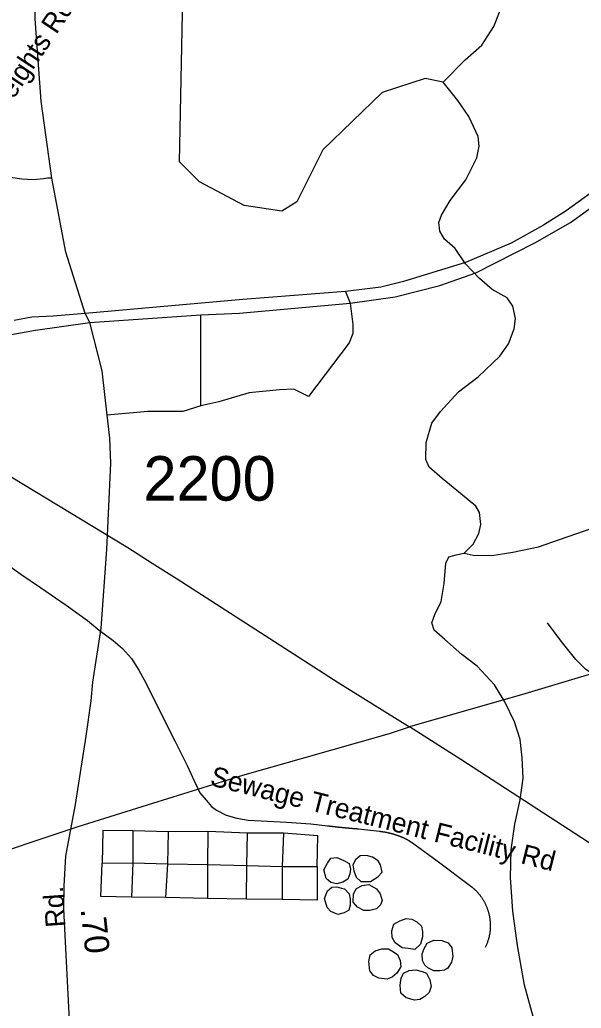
# Model space of a CAD drawing. Extents: x 1268485 to 1426702, y 514839 to 616766.
# Drawn here: x 1362433 to 1364296, y 542110 to 545390 of the extents above; entities that cross this region are included whole.
import ezdxf

# ---------------------------------------------------------------- set-up
doc = ezdxf.new("R2010")
doc.units = 0
for name, color, linetype in [('Old_Level_10', 7, 'Continuous'), ('Old_Level_11', 7, 'Continuous'), ('Old_Level_17', 7, 'Continuous'), ('Old_Level_31', 7, 'Continuous'), ('Old_Level_32', 7, 'Continuous'), ('Old_Level_35', 7, 'Continuous'), ('Old_Level_50', 7, 'Continuous'), ('Old_Level_56', 7, 'Continuous'), ('Old_Level_59', 7, 'Continuous'), ('Old_Level_62', 7, 'Continuous'), ('Old_Level_8', 7, 'Continuous')]:
    doc.layers.add(name, color=color, linetype=linetype)

msp = doc.modelspace()

# ---------------------------------------------------------------- linework, layer by layer
at = {"layer": 'Old_Level_31'}
msp.add_line((1363930.952, 544559.891), (1363930.952, 544559.891), dxfattribs=at)
at = {"layer": 'Old_Level_32'}
msp.add_line((1362665.63, 544384.655), (1362649.424, 544415.435), dxfattribs=at)
for points in [[(1365225.443, 546563.852), (1365236.883, 546483.721), (1365227.08, 546238.258), (1365202.565, 546076.361), (1365153.537, 545912.829), (1365099.605, 545770.557), (1364993.867, 545594.876), (1364843.824, 545383.505), (1364643.672, 545134.073), (1364545.273, 545014.389), (1364471.473, 544937.21), (1364377.547, 544851.084), (1364245.604, 544756.008), (1364170.686, 544707.911), (1364063.342, 544648.628), (1363912.389, 544583.754), (1363706.646, 544521.116), (1363630.61, 544502.1), (1363513.203, 544487.56), (1363173.279, 544461.834), (1362649.424, 544415.435)], [(1362665.63, 544384.655), (1363033.508, 544410.381), (1363162.097, 544415.974), (1363528.856, 544449.53), (1363678.692, 544470.782), (1363826.29, 544507.693), (1363945.934, 544550.197), (1364142.409, 544649.007), (1364260.139, 544716.859), (1364416.684, 544829.831), (1364508.373, 544920.432), (1364557.425, 544972.919), (1364877.213, 545357.188), (1364979.313, 545502.525), (1365098.615, 545697.128), (1365199.941, 545937.52), (1365248.969, 546107.593), (1365266.946, 546236.783), (1365271.851, 546442.671), (1365271.851, 546564.33)], [(1362649.424, 544415.435), (1362585.124, 544618.427), (1362538.799, 544864.396), (1362503.53, 545119.328), (1362483.845, 545392.867), (1362483.537, 545613.503)], [(1362649.424, 544415.435), (1362542.969, 544405.679), (1362472.782, 544402.626), (1362414.042, 544391.366)], [(1362403.978, 544345.506), (1362484.487, 544360.047), (1362665.63, 544384.655)], [(1362600.778, 542004.414), (1362578.415, 542438.404), (1362579.533, 542515.583), (1362585.276, 542614.181), (1362617.242, 542785.931), (1362652.645, 543012.163), (1362669.441, 543130.14), (1362675.341, 543191.84), (1362703.287, 543370.471), (1362721.539, 543631.882), (1362734.957, 543918.227), (1362731.602, 544000.997), (1362722.657, 544078.176), (1362705.884, 544224.704), (1362665.63, 544384.655)]]:
    msp.add_lwpolyline(points, dxfattribs=at)
at = {"layer": 'Old_Level_35'}
for p, q in [((1363513.203, 544487.56), (1363528.856, 544449.53)), ((1363033.508, 544108.377), (1363033.508, 544410.381)), ((1363556.575, 542705.045), (1363626.497, 542696.996))]:
    msp.add_line(p, q, dxfattribs=at)
for points in [[(1362538.799, 544864.396), (1362524.958, 544863.679), (1362511.219, 544862.243), (1362477.385, 544859.065), (1362439.758, 544860.86), (1362402.131, 544866.396), (1362356.097, 544876.494), (1362312.011, 544887.516), (1362269.77, 544895.821), (1362232.143, 544903.1), (1362184.263, 544911.456)], [(1363528.856, 544449.53), (1363537.802, 544379.062), (1363537.802, 544348.862), (1363525.503, 544317.543), (1363391.322, 544139.696)], [(1363391.322, 544139.696), (1363342.123, 544164.303), (1363295.159, 544162.067), (1363193.406, 544151.999), (1363092.771, 544121.799), (1363033.508, 544108.377)], [(1363033.508, 544108.377), (1362974.245, 544089.362), (1362857.956, 544089.362), (1362722.657, 544078.176)], [(1362400.491, 543575.081), (1362436.17, 543550.32), (1362501.582, 543505.414), (1362586.371, 543447.538), (1362656.909, 543395.865), (1362695.868, 543363.774)], [(1364355.868, 543203.731), (1364309.628, 543235.309), (1364278.153, 543267.4), (1364229.761, 543327.275), (1364183.521, 543388.739)], [(1362695.868, 543363.774), (1362742.723, 543330.146), (1362773.276, 543303.335), (1362803.213, 543270.116), (1362828.025, 543231.567), (1362845.967, 543199.271), (1362866.472, 543158.21), (1362905.534, 543080.136), (1362948.39, 542994.578), (1362988.17, 542915.325), (1363012.469, 542861.602), (1363030.513, 542824.231), (1363057.478, 542792.499), (1363069.371, 542779.273), (1363085.878, 542767.329), (1363117.968, 542750.669), (1363153.237, 542740.416), (1363191.172, 542733.803), (1363233.412, 542731.701), (1363317.381, 542726.575), (1363398.274, 542721.294), (1363453.843, 542715.143)], [(1363453.843, 542715.143), (1363454.869, 542714.99), (1363455.894, 542714.887), (1363457.022, 542714.733), (1363458.047, 542714.63), (1363458.97, 542714.477), (1363460.098, 542714.374), (1363461.123, 542714.272), (1363462.148, 542714.118), (1363463.173, 542714.015), (1363464.301, 542713.862), (1363465.224, 542713.759), (1363466.249, 542713.605), (1363467.377, 542713.503), (1363468.402, 542713.452), (1363469.325, 542713.297), (1363470.35, 542713.195), (1363471.478, 542713.042), (1363472.503, 542712.939), (1363473.528, 542712.836), (1363474.656, 542712.682), (1363475.579, 542712.631), (1363476.604, 542712.477), (1363477.63, 542712.375), (1363478.757, 542712.272), (1363479.783, 542712.119), (1363480.705, 542712.016), (1363481.833, 542711.914), (1363482.858, 542711.811), (1363483.884, 542711.709), (1363485.011, 542711.555), (1363486.037, 542711.504), (1363486.959, 542711.401), (1363487.985, 542711.247), (1363489.112, 542711.144), (1363490.138, 542711.042), (1363491.163, 542710.939), (1363492.291, 542710.837), (1363493.213, 542710.683), (1363494.239, 542710.632), (1363495.264, 542710.478), (1363496.392, 542710.376), (1363497.417, 542710.324), (1363498.34, 542710.171), (1363499.468, 542710.068), (1363500.493, 542710.017), (1363501.518, 542709.863), (1363502.646, 542709.761), (1363503.671, 542709.709), (1363504.594, 542709.556), (1363505.619, 542709.453), (1363506.747, 542709.351), (1363507.772, 542709.248), (1363508.797, 542709.196), (1363509.925, 542709.043), (1363510.848, 542708.941), (1363511.873, 542708.889), (1363513.001, 542708.735), (1363514.026, 542708.684), (1363515.052, 542708.581), (1363516.077, 542708.479), (1363517.102, 542708.376), (1363518.127, 542708.325), (1363519.153, 542708.171), (1363520.28, 542708.069), (1363521.203, 542708.018), (1363522.228, 542707.864), (1363523.356, 542707.813), (1363524.381, 542707.71), (1363525.407, 542707.608), (1363526.534, 542707.556), (1363527.457, 542707.453), (1363528.482, 542707.351), (1363529.508, 542707.248), (1363530.635, 542707.198), (1363531.661, 542707.043), (1363532.583, 542706.993), (1363533.711, 542706.89), (1363534.737, 542706.838), (1363535.762, 542706.736), (1363536.89, 542706.633), (1363537.915, 542706.582), (1363538.838, 542706.428), (1363539.965, 542706.377), (1363540.991, 542706.326), (1363542.016, 542706.172), (1363543.144, 542706.121), (1363544.169, 542706.07), (1363545.092, 542705.916), (1363546.117, 542705.865), (1363547.245, 542705.813), (1363548.27, 542705.711), (1363549.295, 542705.608), (1363550.423, 542705.557), (1363551.346, 542705.455), (1363552.371, 542705.352), (1363553.499, 542705.3), (1363554.524, 542705.198), (1363555.549, 542705.147), (1363556.575, 542705.045)], [(1363626.497, 542696.996), (1363627.01, 542696.945), (1363627.42, 542696.945), (1363627.83, 542696.893), (1363628.24, 542696.791), (1363628.753, 542696.74), (1363629.266, 542696.74), (1363629.676, 542696.688), (1363630.086, 542696.637), (1363630.496, 542696.586), (1363631.008, 542696.483), (1363631.419, 542696.432), (1363631.829, 542696.381), (1363632.239, 542696.381), (1363632.751, 542696.33), (1363633.264, 542696.227), (1363633.674, 542696.176), (1363634.084, 542696.125), (1363634.494, 542696.073), (1363635.007, 542696.022), (1363635.417, 542695.92), (1363635.827, 542695.868), (1363636.237, 542695.817), (1363636.75, 542695.765), (1363637.16, 542695.663), (1363637.673, 542695.612), (1363638.083, 542695.56), (1363638.493, 542695.51), (1363639.005, 542695.458), (1363639.416, 542695.305), (1363639.826, 542695.253), (1363640.236, 542695.202), (1363640.748, 542695.15), (1363641.159, 542695.048), (1363641.671, 542694.997), (1363641.979, 542694.945), (1363642.491, 542694.792), (1363642.901, 542694.74), (1363643.414, 542694.689), (1363643.722, 542694.638), (1363644.234, 542694.587), (1363644.747, 542694.433), (1363645.157, 542694.382), (1363645.67, 542694.33), (1363645.977, 542694.177), (1363646.49, 542694.125), (1363646.9, 542694.074), (1363647.413, 542693.92), (1363647.72, 542693.869), (1363648.233, 542693.818), (1363648.643, 542693.664), (1363649.156, 542693.612), (1363649.463, 542693.562), (1363649.976, 542693.459), (1363650.386, 542693.357), (1363650.899, 542693.254), (1363651.206, 542693.202), (1363651.719, 542693.151), (1363652.129, 542692.997), (1363652.641, 542692.946), (1363653.052, 542692.792), (1363653.462, 542692.741), (1363653.872, 542692.639), (1363654.384, 542692.587), (1363654.795, 542692.434), (1363655.205, 542692.331), (1363655.615, 542692.229), (1363656.127, 542692.126), (1363656.537, 542692.075), (1363657.05, 542691.921), (1363657.358, 542691.819), (1363657.87, 542691.767), (1363658.28, 542691.614), (1363658.793, 542691.562), (1363659.101, 542691.459), (1363659.613, 542691.306), (1363660.023, 542691.254), (1363660.536, 542691.101), (1363660.844, 542690.998), (1363661.356, 542690.896), (1363661.766, 542690.793), (1363662.176, 542690.691), (1363662.586, 542690.588), (1363662.997, 542690.434), (1363663.509, 542690.383), (1363663.919, 542690.229), (1363664.329, 542690.127), (1363664.74, 542690.024), (1363665.252, 542689.871), (1363665.662, 542689.768), (1363666.175, 542689.614), (1363666.482, 542689.563), (1363666.995, 542689.461), (1363667.405, 542689.306), (1363667.713, 542689.204), (1363668.225, 542689.05), (1363668.636, 542688.948), (1363669.148, 542688.794), (1363669.456, 542688.691), (1363669.968, 542688.538)], [(1363669.968, 542688.538), (1363670.276, 542688.486), (1363670.584, 542688.384), (1363670.891, 542688.333), (1363671.301, 542688.179), (1363671.609, 542688.128), (1363671.916, 542688.025), (1363672.224, 542687.923), (1363672.634, 542687.82), (1363672.839, 542687.768), (1363673.249, 542687.615), (1363673.454, 542687.563), (1363673.864, 542687.461), (1363674.274, 542687.358), (1363674.48, 542687.256), (1363674.89, 542687.102), (1363675.095, 542687.051), (1363675.505, 542686.948), (1363675.915, 542686.897), (1363676.12, 542686.743), (1363676.53, 542686.641), (1363676.838, 542686.538), (1363677.145, 542686.436), (1363677.453, 542686.385), (1363677.76, 542686.231), (1363678.17, 542686.128), (1363678.478, 542686.077), (1363678.786, 542685.923), (1363679.093, 542685.82), (1363679.401, 542685.77), (1363679.708, 542685.615), (1363680.016, 542685.513), (1363680.426, 542685.462), (1363680.734, 542685.308), (1363681.041, 542685.205), (1363681.349, 542685.103), (1363681.656, 542685), (1363681.964, 542684.898), (1363682.374, 542684.744), (1363682.579, 542684.693), (1363682.989, 542684.539), (1363683.297, 542684.437), (1363683.604, 542684.334), (1363683.912, 542684.232), (1363684.219, 542684.129), (1363684.63, 542683.975), (1363684.835, 542683.872), (1363685.245, 542683.77), (1363685.45, 542683.667), (1363685.86, 542683.565), (1363686.167, 542683.462), (1363686.475, 542683.309), (1363686.885, 542683.206), (1363687.09, 542683.052), (1363687.5, 542683.001), (1363687.705, 542682.899), (1363688.115, 542682.745), (1363688.423, 542682.642), (1363688.731, 542682.489), (1363689.141, 542682.386), (1363689.346, 542682.232), (1363689.756, 542682.13), (1363689.961, 542682.079), (1363690.371, 542681.924), (1363690.576, 542681.822), (1363690.986, 542681.669), (1363691.294, 542681.566), (1363691.601, 542681.464), (1363692.011, 542681.309), (1363692.217, 542681.207), (1363692.627, 542681.053), (1363692.832, 542680.951), (1363693.242, 542680.797), (1363693.549, 542680.694), (1363693.857, 542680.541), (1363694.165, 542680.438), (1363694.472, 542680.336), (1363694.78, 542680.182), (1363695.087, 542680.079), (1363695.395, 542679.926), (1363695.702, 542679.823), (1363696.01, 542679.669), (1363696.42, 542679.566), (1363696.728, 542679.413), (1363697.035, 542679.31), (1363697.343, 542679.208), (1363697.65, 542679.054), (1363697.958, 542678.951), (1363698.266, 542678.746), (1363698.676, 542678.644), (1363698.881, 542678.49), (1363699.291, 542678.388), (1363699.496, 542678.234), (1363699.906, 542678.131), (1363700.111, 542677.978), (1363700.521, 542677.875), (1363700.726, 542677.773), (1363701.136, 542677.568), (1363701.341, 542677.413), (1363701.751, 542677.311)], [(1363701.751, 542677.311), (1363701.956, 542677.208), (1363702.367, 542677.055), (1363702.777, 542676.952), (1363702.982, 542676.798), (1363703.392, 542676.696), (1363703.597, 542676.542), (1363704.007, 542676.388), (1363704.417, 542676.235), (1363704.622, 542676.132), (1363705.032, 542675.978), (1363705.34, 542675.875), (1363705.647, 542675.67), (1363705.955, 542675.568), (1363706.263, 542675.414), (1363706.673, 542675.312), (1363706.98, 542675.107), (1363707.288, 542675.004), (1363707.595, 542674.85), (1363707.903, 542674.748), (1363708.211, 542674.543), (1363708.518, 542674.44), (1363708.826, 542674.338), (1363709.236, 542674.133), (1363709.543, 542673.979), (1363709.851, 542673.825), (1363710.159, 542673.672), (1363710.466, 542673.569), (1363710.774, 542673.364), (1363711.081, 542673.261), (1363711.491, 542673.056), (1363711.799, 542672.954), (1363712.107, 542672.749), (1363712.414, 542672.646), (1363712.722, 542672.441), (1363713.029, 542672.339), (1363713.337, 542672.134), (1363713.644, 542671.979), (1363713.952, 542671.826), (1363714.26, 542671.672), (1363714.67, 542671.519), (1363714.875, 542671.313), (1363715.285, 542671.211), (1363715.49, 542671.006), (1363715.9, 542670.801), (1363716.105, 542670.698), (1363716.515, 542670.493), (1363716.72, 542670.288), (1363717.13, 542670.186), (1363717.335, 542669.981), (1363717.745, 542669.826), (1363717.951, 542669.621), (1363718.361, 542669.519), (1363718.668, 542669.314), (1363718.976, 542669.109), (1363719.283, 542668.955), (1363719.591, 542668.75), (1363719.899, 542668.648), (1363720.104, 542668.443), (1363720.514, 542668.238), (1363720.719, 542668.083), (1363721.129, 542667.878), (1363721.334, 542667.673), (1363721.744, 542667.52), (1363722.052, 542667.315), (1363722.257, 542667.11), (1363722.667, 542667.007), (1363722.872, 542666.802), (1363723.282, 542666.648), (1363723.487, 542666.443), (1363723.795, 542666.238), (1363724.102, 542666.085), (1363724.41, 542665.88), (1363724.717, 542665.675), (1363725.025, 542665.418), (1363725.23, 542665.264), (1363725.64, 542665.059), (1363725.845, 542664.854), (1363726.153, 542664.7), (1363726.46, 542664.495), (1363726.768, 542664.29), (1363727.075, 542664.137), (1363727.383, 542663.932), (1363727.588, 542663.675), (1363727.998, 542663.521), (1363728.203, 542663.316), (1363728.511, 542663.111), (1363728.921, 542662.957), (1363729.126, 542662.701), (1363729.331, 542662.496), (1363729.741, 542662.291), (1363730.049, 542662.137), (1363730.254, 542661.881), (1363730.459, 542661.676), (1363730.869, 542661.522), (1363731.176, 542661.266), (1363731.381, 542661.061), (1363731.792, 542660.856), (1363731.997, 542660.651), (1363732.202, 542660.446)], [(1363732.202, 542660.446), (1363813.095, 542602.108), (1363934.486, 542510.86)], [(1363934.486, 542510.86), (1363936.126, 542509.425), (1363937.869, 542507.989), (1363939.509, 542506.502), (1363941.15, 542505.016), (1363942.79, 542503.478), (1363944.328, 542501.94), (1363945.968, 542500.351), (1363947.506, 542498.813), (1363949.044, 542497.173), (1363950.48, 542495.584), (1363952.018, 542493.943), (1363953.453, 542492.251), (1363954.991, 542490.56), (1363956.426, 542488.868), (1363957.759, 542487.125), (1363959.092, 542485.434), (1363960.527, 542483.639), (1363961.86, 542481.896), (1363963.09, 542480.051), (1363964.423, 542478.257), (1363965.653, 542476.462), (1363966.884, 542474.566), (1363968.114, 542472.771), (1363969.242, 542470.823), (1363970.472, 542468.927), (1363971.6, 542467.082), (1363972.728, 542465.134), (1363973.753, 542463.186), (1363974.881, 542461.186), (1363975.906, 542459.238), (1363976.829, 542457.239), (1363977.854, 542455.239), (1363978.777, 542453.241), (1363979.7, 542451.241), (1363980.622, 542449.19), (1363981.545, 542447.192), (1363982.263, 542445.141), (1363983.083, 542443.039), (1363983.903, 542440.937), (1363984.621, 542438.887), (1363985.338, 542436.734), (1363986.159, 542434.683), (1363986.774, 542432.581), (1363987.389, 542430.428), (1363988.004, 542428.327), (1363988.619, 542426.122), (1363989.132, 542424.021), (1363989.645, 542421.816), (1363990.157, 542419.663), (1363990.67, 542417.51), (1363991.08, 542415.306), (1363991.49, 542413.101), (1363991.9, 542410.948), (1363992.208, 542408.744), (1363992.515, 542406.54), (1363992.925, 542404.386), (1363993.13, 542402.183), (1363993.335, 542399.927), (1363993.541, 542397.774), (1363993.746, 542395.569), (1363993.848, 542393.314), (1363993.951, 542391.11), (1363993.951, 542388.854), (1363994.156, 542386.701), (1363994.156, 542384.446), (1363994.156, 542382.241), (1363994.156, 542379.985), (1363993.951, 542377.73), (1363993.848, 542375.577), (1363993.746, 542373.373), (1363993.643, 542371.117), (1363993.541, 542368.912), (1363993.233, 542366.709), (1363993.028, 542364.504), (1363992.72, 542362.3), (1363992.413, 542360.147), (1363992.105, 542357.891), (1363991.798, 542355.687), (1363991.388, 542353.483), (1363990.875, 542351.381), (1363990.465, 542349.177), (1363989.952, 542347.024), (1363989.542, 542344.819), (1363989.029, 542342.666), (1363988.414, 542340.564), (1363987.799, 542338.36), (1363987.081, 542336.258), (1363986.466, 542334.105), (1363985.851, 542332.003), (1363985.133, 542329.953), (1363984.416, 542327.8), (1363983.596, 542325.749), (1363982.878, 542323.698), (1363981.955, 542321.648), (1363981.135, 542319.547), (1363980.212, 542317.496), (1363979.392, 542315.496), (1363978.469, 542313.498), (1363977.546, 542311.447)]]:
    msp.add_lwpolyline(points, dxfattribs=at)
at = {"layer": 'Old_Level_50'}
msp.add_line((1363928.043, 544570.695), (1363928.043, 544570.695), dxfattribs=at)
at = {"layer": 'Old_Level_56'}
for points in [[(1372714.898, 545185.774), (1371883.927, 545156.882), (1371471.306, 545135.574), (1371167.006, 545127.695), (1371030.477, 545104.631), (1370181.376, 544980.259), (1369350.471, 544855.32), (1369029.206, 544799.959), (1368498.59, 544592.939), (1368194.118, 544477.21), (1367645.148, 544352.399), (1366817.873, 544119.536), (1366361.589, 543914.584), (1366034.219, 543767.537), (1365618.476, 543597.723), (1365582.291, 543582.944), (1365494.046, 543550.761), (1365479.952, 543547.427), (1365416.043, 543532.314), (1364969.014, 543402.249), (1364481.619, 543264.794), (1364108.994, 543153.041), (1363726.405, 543043.289)], [(1360484.772, 545043.673), (1360585.727, 544989.415), (1361247.207, 544590.714), (1361500.11, 544440.953), (1361555.108, 544399.827), (1362123.871, 544057.019), (1362366.534, 543895.658), (1362791.148, 543638.191), (1362871.942, 543586.341), (1362954.935, 543534.446), (1363489.459, 543190.527), (1363726.405, 543043.289)], [(1362261.62, 542591.355), (1362626.645, 542713.265), (1362874.304, 542789.918), (1363172.525, 542883.36), (1363659.922, 543020.816), (1363726.405, 543043.289)], [(1368639.834, 540221.831), (1367961.134, 540590.061), (1367335.832, 540927.203), (1366501.3, 541396.816), (1365680.085, 541842.151), (1365461.134, 541961.998), (1365441.974, 541979.062), (1364892.606, 542301.269), (1364825.612, 542342.837), (1364444.594, 542579.216), (1363896.112, 542935.422), (1363726.405, 543043.289)]]:
    msp.add_lwpolyline(points, dxfattribs=at)
at = {"layer": 'Old_Level_59'}
for points in [[(1363837.496, 545182.432), (1363777.928, 545194.325), (1363634.904, 545147.933), (1363438.875, 544958.259), (1363351.933, 544786.016), (1363301.9, 544754.181), (1363176.921, 544773.097), (1363028.873, 544851.632), (1362962.949, 544918.53), (1362973.811, 545466.447), (1362998.703, 545563.979)], [(1363907.214, 543620.192), (1363937.766, 543649.155), (1363956.631, 543684.886), (1363963.295, 543715.079), (1363958.169, 543754.604), (1363946.584, 543775.314), (1363895.628, 543818.221), (1363834.625, 543867.843), (1363791.359, 543904.804), (1363779.876, 543930.487), (1363781.209, 543987.081), (1363800.587, 544050.699), (1363829.396, 544089.505), (1363888.964, 544154.814), (1363954.068, 544205.206), (1364025.529, 544273.488), (1364054.544, 544314.754), (1364073.716, 544364.429), (1364078.33, 544398.826), (1364069.205, 544439.221), (1364049.93, 544467.467), (1364000.512, 544494.739), (1363958.495, 544531.467), (1363911.435, 544580.014), (1363877.379, 544630.996), (1363842.11, 544662.062), (1363826.628, 544688.616), (1363823.347, 544716.605), (1363831.857, 544741.878), (1363860.872, 544789.707), (1363912.442, 544858.399), (1363949.967, 544931.5), (1363956.939, 544969.947), (1363953.555, 545001.986), (1363923.105, 545068.27), (1363886.196, 545121.532), (1363837.496, 545182.432)], [(1364137.385, 542077.739), (1364107.755, 542186.673), (1364084.584, 542317.599), (1364069.102, 542431.966), (1364061.515, 542543.719), (1364063.566, 542635.583), (1364075.459, 542719.911), (1364093.298, 542801.572), (1364102.833, 542873.597), (1364100.27, 542940.957), (1364093.606, 543001.806), (1364074.844, 543059.63), (1364042.343, 543126.785), (1364007.587, 543183.277), (1363950.89, 543245.152), (1363899.832, 543283.907), (1363842.827, 543333.477), (1363807.456, 543363.723), (1363800.074, 543388.483), (1363810.634, 543416.165), (1363831.652, 543459.226), (1363840.879, 543518.947), (1363846.416, 543586.974), (1363856.873, 543607.274), (1363880.967, 543614.194), (1363907.214, 543620.192)]]:
    msp.add_lwpolyline(points, dxfattribs=at)
at = {"layer": 'Old_Level_62'}
for p, q in [((1362808.34, 542697.816), (1362808.032, 542591.958)), ((1362926.347, 542695.407), (1362808.34, 542697.816)), ((1362923.989, 542588.78), (1362926.347, 542695.407)), ((1363056.35, 542696.073), (1362926.347, 542695.407)), ((1363056.35, 542696.073), (1363055.94, 542586.114)), ((1363188.404, 542690.998), (1363056.35, 542696.073)), ((1363186.045, 542583.499), (1363188.404, 542690.998)), ((1363308.359, 542690.998), (1363188.404, 542690.998)), ((1363308.359, 542690.998), (1363303.95, 542580.321)), ((1362705.916, 542591.548), (1362808.032, 542591.958)), ((1362808.032, 542591.958), (1362803.418, 542478)), ((1362808.032, 542591.958), (1362923.989, 542588.78)), ((1362917.53, 542477.334), (1362923.989, 542588.78)), ((1362923.989, 542588.78), (1363055.94, 542586.114)), ((1363055.94, 542586.114), (1363055.53, 542473.746)), ((1363055.94, 542586.114), (1363186.045, 542583.499)), ((1363185.533, 542471.131), (1363186.045, 542583.499)), ((1363186.045, 542583.499), (1363303.95, 542580.321)), ((1363303.95, 542580.321), (1363303.54, 542470.362)), ((1363303.95, 542580.321), (1363420.01, 542580.475)), ((1362917.53, 542477.334), (1362803.418, 542478)), ((1363055.53, 542473.746), (1362917.53, 542477.334)), ((1363185.533, 542471.131), (1363055.53, 542473.746)), ((1363303.54, 542470.362), (1363185.533, 542471.131))]:
    msp.add_line(p, q, dxfattribs=at)
for points in [[(1363837.496, 545182.432), (1363911.212, 545256.405), (1363966.269, 545305.361), (1364005.639, 545366.928), (1364041.728, 545458.125), (1364084.276, 545575.414), (1364112.983, 545696.293), (1364132.771, 545777.955)], [(1363907.214, 543620.192), (1363936.946, 543613.066), (1363998.974, 543611.785), (1364069.307, 543622.703), (1364153.789, 543640.697), (1364224.327, 543664.688), (1364335.26, 543704.314)], [(1362808.34, 542697.816), (1362708.274, 542699.816), (1362705.916, 542591.548)], [(1363420.01, 542580.475), (1363422.265, 542682.181), (1363308.359, 542690.998)], [(1362803.418, 542478), (1362701.405, 542480.051), (1362705.916, 542591.548)], [(1363527.56, 542556.125), (1363521.101, 542538.183), (1363504.901, 542527.88), (1363484.806, 542522.548), (1363464.916, 542527.008), (1363449.127, 542539.67), (1363441.745, 542569.351), (1363454.356, 542591.241), (1363464.711, 542607.44), (1363484.704, 542610.31), (1363508.592, 542600.006), (1363526.329, 542589.805), (1363529.918, 542571.658), (1363527.56, 542556.125)], [(1363576.977, 542530.494), (1363596.97, 542530.135), (1363621.268, 542546.027), (1363635.725, 542561.354), (1363630.188, 542585.242), (1363622.499, 542599.34), (1363602.814, 542610.413), (1363582.924, 542616.565), (1363562.829, 542615.334), (1363546.527, 542601.698), (1363538.222, 542585.447), (1363541.811, 542565.712), (1363549.295, 542545.001), (1363564.982, 542530.75), (1363576.977, 542530.494)], [(1363420.01, 542580.475), (1363419.497, 542468.055), (1363303.54, 542470.362)], [(1363590.716, 542520.395), (1363616.552, 542505.939), (1363628.138, 542489.278), (1363635.622, 542466.979), (1363629.266, 542453.138), (1363616.962, 542439.45), (1363594.817, 542434.171), (1363574.824, 542434.529), (1363553.089, 542444.833), (1363539.453, 542461.545), (1363540.068, 542489.432), (1363550.423, 542507.272), (1363568.673, 542516.755), (1363590.716, 542520.395)], [(1363510.438, 542506.4), (1363526.124, 542489.688), (1363529.61, 542471.541), (1363529.303, 542451.856), (1363524.894, 542435.554), (1363508.695, 542426.019), (1363488.497, 542420.688), (1363464.711, 542431.043), (1363453.126, 542443.551), (1363443.693, 542473.284), (1363454.356, 542499.326), (1363468.505, 542511.373), (1363484.499, 542512.706), (1363500.39, 542508.245), (1363510.438, 542506.4)], [(1363769.111, 542346.101), (1363762.549, 542322.468), (1363744.197, 542304.783), (1363722.154, 542307.654), (1363702.162, 542309.704), (1363678.581, 542326.621), (1363668.943, 542344.871), (1363667.405, 542366.196), (1363673.967, 542388.239), (1363694.165, 542400.132), (1363714.465, 542407.924), (1363734.252, 542405.104), (1363750.144, 542396.544), (1363765.83, 542382.293), (1363769.419, 542364.145), (1363769.111, 542346.101)], [(1363774.135, 542305.808), (1363784.592, 542326.108), (1363806.841, 542335.489), (1363832.882, 542334.976), (1363854.618, 542326.364), (1363866.306, 542310.524), (1363869.689, 542281.714), (1363865.28, 542262.132), (1363852.772, 542242.652), (1363842.725, 542236.295), (1363826.628, 542233.373), (1363806.636, 542233.732), (1363786.848, 542243.985), (1363776.903, 542252.392), (1363769.419, 542268.129), (1363767.881, 542288.686), (1363774.135, 542305.808)], [(1363685.757, 542287.866), (1363695.292, 542268.027), (1363696.83, 542247.471), (1363684.425, 542226.35), (1363668.02, 542212.765), (1363651.924, 542206.511), (1363623.934, 542209.536), (1363606.197, 542218.097), (1363594.509, 542233.937), (1363591.126, 542264.336), (1363595.637, 542286.431), (1363611.939, 542300.067), (1363634.187, 542306.987), (1363656.127, 542306.526), (1363667.918, 542300.579), (1363685.757, 542287.866)], [(1363793.922, 542203.64), (1363797.511, 542181.444), (1363791.052, 542161.862), (1363776.698, 542148.174), (1363760.499, 542138.691), (1363742.454, 542136.588), (1363714.567, 542143.714), (1363696.933, 542159.657), (1363695.497, 542185.955), (1363698.06, 542209.69), (1363706.365, 542225.94), (1363724.615, 542235.424), (1363746.555, 542236.603), (1363768.496, 542232.04), (1363782.337, 542226.043), (1363793.922, 542203.64)]]:
    msp.add_lwpolyline(points, dxfattribs=at)

# ---------------------------------------------------------------- texts
at = {"layer": 'Old_Level_10'}
for s, rotation, p in [('Bradford Heights Rd', 56.448811, (1362176.736, 544769.648)), ('Sewage Treatment Facility Rd', 345.903508, (1363060.846, 542850.17))]:
    msp.add_text(s, height=65.61666, rotation=rotation, dxfattribs=at).set_placement(p)
at = {"layer": 'Old_Level_11'}
msp.add_text('Rd.', height=65.6167, rotation=94.023869, dxfattribs=at).set_placement((1362584.72, 542380.037))
at = {"layer": 'Old_Level_17'}
msp.add_text('.70', height=82.0208, rotation=276.242828, dxfattribs=at).set_placement((1362634.365, 542438.52))
at = {"layer": 'Old_Level_8'}
msp.add_text('2200', height=147.6375, dxfattribs=at).set_placement((1362843.068, 543794.134))

doc.saveas('drawing.dxf')
